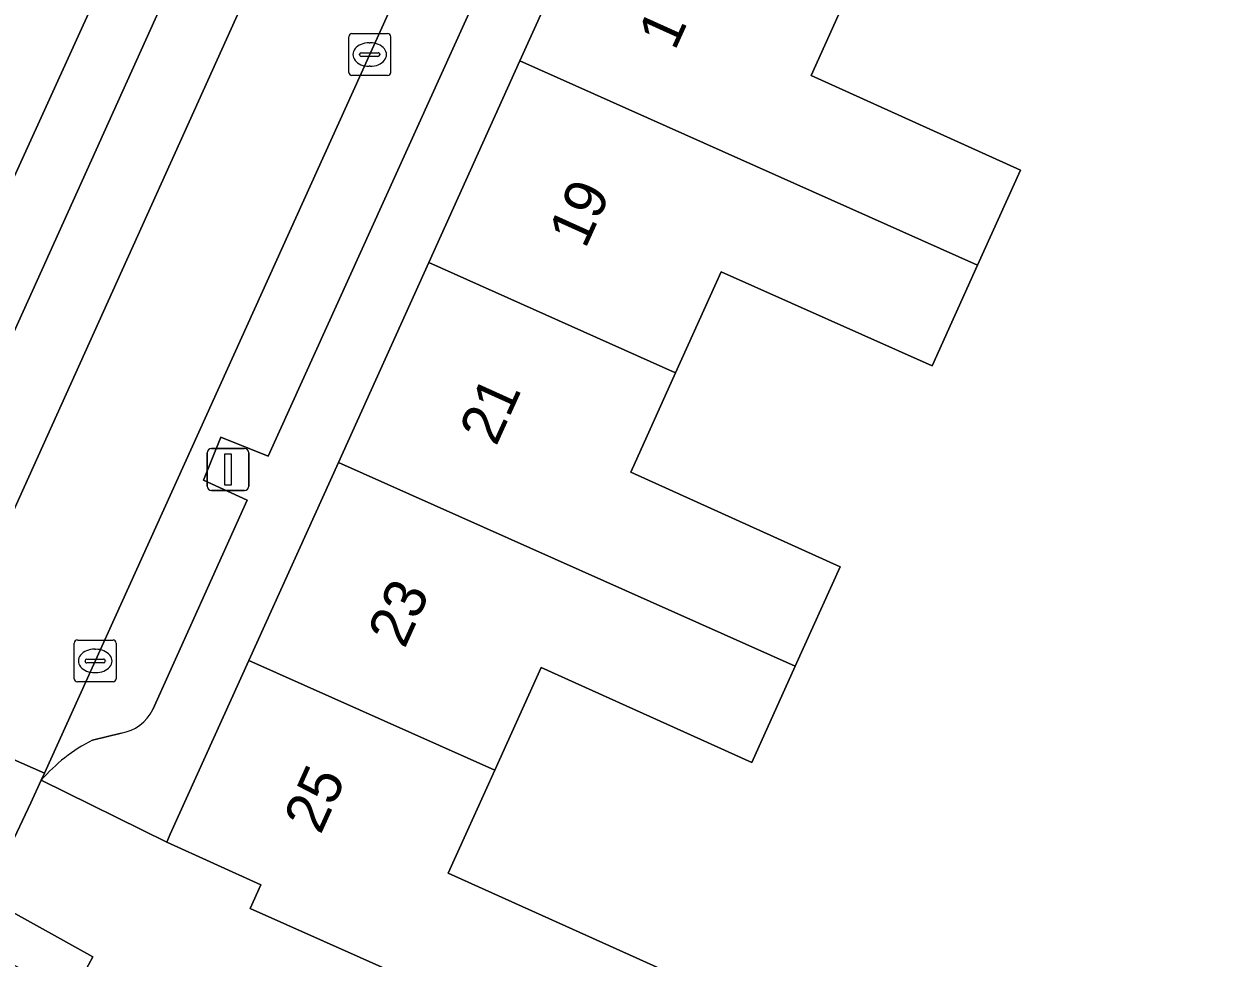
# Model space of a CAD drawing. Extents: x 161838 to 162344, y 381620 to 382160.
# Drawn here: x 162080.38 to 162108.87, y 381747.04 to 381769.35 of the extents above; entities that cross this region are included whole.
import ezdxf

# ---------------------------------------------------------------- set-up
doc = ezdxf.new("R2010")
doc.units = 0
for name, color, linetype in [('IMGEO_Erf', 7, 'Continuous'), ('IMGEO_Kolk', 7, 'Continuous'), ('IMGEO_Lichtmast', 7, 'Continuous'), ('IMGEO_Pand', 7, 'Continuous'), ('IMGEO_Pand_nummerreeks', 7, 'Continuous'), ('IMGEO_Parkeervlak_open', 7, 'Continuous'), ('IMGEO_Rijbaan_lokaal_open', 7, 'Continuous'), ('IMGEO_Voetpad_open', 7, 'Continuous')]:
    doc.layers.add(name, color=color, linetype=linetype)

msp = doc.modelspace()

# ---------------------------------------------------------------- linework, layer by layer
at = {"layer": 'IMGEO_Erf'}
msp.add_lwpolyline([(162068.579, 381756.936), (162068.219, 381756.057), (162074.49, 381753.282), (162089.747, 381786.804), (162083.445, 381789.649), (162083.105, 381788.89), (162081.916, 381789.39), (162079.965, 381785.079), (162077.918, 381780.552), (162075.797, 381775.863), (162073.603, 381771.013), (162071.478, 381766.316), (162069.301, 381761.504), (162067.446, 381757.401)], close=True, dxfattribs=at)
msp.add_lwpolyline([(162119.551, 381773.591), (162104.902, 381780.293), (162103.63, 381777.467), (162108.591, 381775.234), (162107.525, 381772.865), (162106.539, 381770.675), (162101.379, 381773.006), (162100.229, 381770.46), (162099.172, 381768.121), (162104.172, 381765.858), (162103.149, 381763.595), (162102.061, 381761.187), (162097.027, 381763.433), (162095.939, 381761.023), (162094.867, 381758.649), (162099.869, 381756.389), (162098.796, 381754.013), (162097.756, 381751.711), (162092.728, 381753.983), (162091.62, 381751.529), (162090.929, 381750), (162090.511, 381749.074), (162095.561, 381746.795)], dxfattribs=at)
at = {"layer": 'IMGEO_Kolk'}
for p, q in [((162088.134, 381768.195), (162088.134, 381769.047)), ((162088.209, 381769.121), (162089.061, 381769.121)), ((162089.135, 381769.047), (162089.135, 381768.195)), ((162088.622, 381768.901), (162088.647, 381768.901)), ((162088.393, 381768.615), (162088.393, 381768.627)), ((162088.831, 381768.578), (162088.433, 381768.578)), ((162088.436, 381768.664), (162088.834, 381768.664)), ((162088.877, 381768.627), (162088.877, 381768.615)), ((162088.645, 381768.341), (162088.62, 381768.341)), ((162089.061, 381768.121), (162088.209, 381768.121)), ((162081.58, 381753.714), (162081.58, 381754.566)), ((162081.655, 381754.64), (162082.507, 381754.64)), ((162082.581, 381754.566), (162082.581, 381753.714)), ((162081.882, 381754.183), (162082.28, 381754.183)), ((162082.068, 381754.42), (162082.093, 381754.42)), ((162081.839, 381754.134), (162081.839, 381754.146)), ((162082.277, 381754.097), (162081.879, 381754.097)), ((162082.323, 381754.146), (162082.323, 381754.134)), ((162082.507, 381753.64), (162081.655, 381753.64)), ((162082.091, 381753.86), (162082.066, 381753.86))]:
    msp.add_line(p, q, dxfattribs=at)
for points in [[(162088.134, 381768.195), (162088.134, 381769.047)], [(162088.209, 381769.121), (162089.061, 381769.121)], [(162089.135, 381769.047), (162089.135, 381768.195)], [(162089.061, 381768.121), (162088.209, 381768.121)], [(162081.58, 381753.714), (162081.58, 381754.566)], [(162081.655, 381754.64), (162082.507, 381754.64)], [(162082.581, 381754.566), (162082.581, 381753.714)], [(162082.507, 381753.64), (162081.655, 381753.64)]]:
    msp.add_lwpolyline(points, dxfattribs=at)
for centre, radius, start, end in [((162088.211, 381769.045), 0.0765, 91.552, 178.448), ((162088.211, 381769.045), 0.0765, 91.552, 178.448), ((162089.059, 381769.045), 0.0765, 1.552, 88.448), ((162089.059, 381769.045), 0.0765, 1.552, 88.448), ((162088.433, 381768.624), 0.0403, 85.8775, 175.7526), ((162088.43, 381768.614), 0.0366, 178.938, 274.7102), ((162088.834, 381768.621), 0.043, 264.8664, 352.4533), ((162088.838, 381768.626), 0.0386, 1.7309, 96.639), ((162088.211, 381768.197), 0.0765, 181.552, 268.448), ((162088.211, 381768.197), 0.0765, 181.552, 268.448), ((162089.059, 381768.197), 0.0765, 271.552, 358.448), ((162089.059, 381768.197), 0.0765, 271.552, 358.448), ((162081.657, 381754.564), 0.0765, 91.552, 178.448), ((162081.657, 381754.564), 0.0765, 91.552, 178.448), ((162082.505, 381754.564), 0.0765, 1.552, 88.448), ((162082.505, 381754.564), 0.0765, 1.552, 88.448), ((162081.879, 381754.143), 0.0403, 85.8775, 175.7526), ((162082.284, 381754.145), 0.0386, 1.7309, 96.639), ((162081.876, 381754.133), 0.0366, 178.938, 274.7102), ((162082.28, 381754.14), 0.043, 264.8664, 352.4533), ((162081.657, 381753.716), 0.0765, 181.552, 268.448), ((162081.657, 381753.716), 0.0765, 181.552, 268.448), ((162082.505, 381753.716), 0.0765, 271.552, 358.448), ((162082.505, 381753.716), 0.0765, 271.552, 358.448)]:
    msp.add_arc(centre, radius, start, end, dxfattribs=at)
for centre, major_axis, ratio, start_param, end_param in [((162088.621, 381768.621), (-0.387, 0.002), 0.722429, 4.712389, 7.853982), ((162088.646, 381768.621), (-0.39, 0.002), 0.717154, 1.570796, 4.712389), ((162082.067, 381754.14), (-0.387, 0.002), 0.722429, 4.712389, 7.853982), ((162082.092, 381754.14), (-0.39, 0.002), 0.717154, 1.570796, 4.712389)]:
    msp.add_ellipse(centre, major_axis=major_axis, ratio=ratio, start_param=start_param, end_param=end_param, dxfattribs=at)
at = {"layer": 'IMGEO_Lichtmast'}
for p, q in [((162084.757, 381758.312), (162084.757, 381759.112)), ((162084.757, 381759.112), (162084.757, 381758.312)), ((162084.857, 381759.212), (162085.647, 381759.212)), ((162085.647, 381759.212), (162084.857, 381759.212)), ((162085.747, 381759.112), (162085.747, 381758.312)), ((162085.747, 381758.312), (162085.747, 381759.112)), ((162085.647, 381758.212), (162084.857, 381758.212)), ((162084.857, 381758.212), (162085.647, 381758.212))]:
    msp.add_line(p, q, dxfattribs=at)
msp.add_lwpolyline([(162085.177, 381759.087), (162085.327, 381759.087), (162085.327, 381758.337), (162085.177, 381758.337), (162085.177, 381759.087)], dxfattribs=at)
for centre, start, end in [((162084.857, 381759.112), 90, 180), ((162084.857, 381759.112), 90, 180), ((162085.647, 381759.112), 0, 90), ((162085.647, 381759.112), 360, 90), ((162084.857, 381758.312), 180, 270), ((162084.857, 381758.312), 180, 270), ((162085.647, 381758.312), 270, 0), ((162085.647, 381758.312), 270, 0)]:
    msp.add_arc(centre, 0.1, start, end, dxfattribs=at)
at = {"layer": 'IMGEO_Pand'}
for points in [[(162100.229, 381770.46), (162094.311, 381773.1), (162092.219, 381768.471), (162103.149, 381763.595), (162104.172, 381765.858), (162099.172, 381768.121)], [(162103.149, 381763.595), (162092.219, 381768.471), (162090.043, 381763.653), (162095.939, 381761.023), (162097.027, 381763.433), (162102.061, 381761.187)], [(162095.939, 381761.023), (162090.043, 381763.653), (162087.886, 381758.88), (162098.796, 381754.013), (162099.869, 381756.389), (162094.867, 381758.649)], [(162091.62, 381751.529), (162092.728, 381753.983), (162097.756, 381751.711), (162098.796, 381754.013), (162087.886, 381758.88), (162085.748, 381754.149)], [(162091.62, 381751.529), (162085.748, 381754.149), (162083.874, 381750), (162083.788, 381749.81), (162086.038, 381748.793), (162085.784, 381748.23), (162094.462, 381744.361), (162095.561, 381746.795), (162090.511, 381749.074), (162090.929, 381750)]]:
    msp.add_lwpolyline(points, close=True, dxfattribs=at)
at = {"layer": 'IMGEO_Parkeervlak_open'}
for points in [[(162094.929, 381782.528), (162080.868, 381751.463), (162080.79, 381751.291)], [(162077.753, 381752.48), (162077.885, 381752.773), (162091.2, 381782.254)], [(162088.368, 381780.23), (162077.427, 381756)], [(162083.457, 381752.979), (162085.708, 381757.978), (162084.665, 381758.456), (162085.08, 381759.486), (162086.211, 381759.034), (162095.341, 381779.181)], [(162082.013, 381752.249), (162082.698, 381752.417)]]:
    msp.add_lwpolyline(points, dxfattribs=at)
for centre, radius, start, end in [((162082.541, 381753.423), 1.018, 278.892, 334.144), ((162083.902, 381748.577), 4.129, 117.2298, 138.9148)]:
    msp.add_arc(centre, radius, start, end, dxfattribs=at)
at = {"layer": 'IMGEO_Rijbaan_lokaal_open'}
for points in [[(162094.929, 381782.528), (162095.383, 381783.532), (162092.357, 381784.815), (162091.2, 381782.254), (162077.885, 381752.773), (162080.868, 381751.463)], [(162080.79, 381751.291), (162080.868, 381751.463), (162077.885, 381752.773), (162077.753, 381752.48), (162077.557, 381752.046), (162076.538, 381750.111), (162079.471, 381748.488), (162080.545, 381750.749)]]:
    msp.add_lwpolyline(points, close=True, dxfattribs=at)
at = {"layer": 'IMGEO_Voetpad_open'}
for points in [[(162092.357, 381784.815), (162089.747, 381786.804), (162074.49, 381753.282), (162077.753, 381752.48)], [(162080.79, 381751.291), (162083.788, 381749.81), (162083.874, 381750), (162085.748, 381754.149), (162087.886, 381758.88), (162090.043, 381763.653), (162092.219, 381768.471), (162094.311, 381773.1), (162096.439, 381777.811), (162098.526, 381782.429)], [(162077.427, 381756), (162088.368, 381780.23)], [(162095.341, 381779.181), (162086.211, 381759.034), (162085.08, 381759.486), (162084.665, 381758.456), (162085.708, 381757.978), (162083.457, 381752.979)], [(162082.698, 381752.417), (162082.013, 381752.249)], [(162115.037, 381735.042), (162110.328, 381737.182), (162109.441, 381737.584), (162109.199, 381737.693), (162094.462, 381744.361), (162085.784, 381748.23), (162086.038, 381748.793), (162083.788, 381749.81), (162080.79, 381751.291), (162080.545, 381750.749), (162079.471, 381748.488), (162082.026, 381747.073), (162081.506, 381746.115), (162084.495, 381744.526)]]:
    msp.add_lwpolyline(points, dxfattribs=at)
msp.add_lwpolyline([(162073.964, 381751.536), (162073.51, 381750.574), (162081.506, 381746.115), (162082.026, 381747.073), (162079.471, 381748.488), (162076.538, 381750.111)], close=True, dxfattribs=at)
for centre, radius, start, end in [((162082.541, 381753.423), 1.018, 278.892, 334.144), ((162083.902, 381748.577), 4.129, 117.2298, 138.9148)]:
    msp.add_arc(centre, radius, start, end, dxfattribs=at)

# ---------------------------------------------------------------- texts
at = {"layer": 'IMGEO_Pand_nummerreeks'}
for s, rotation, p in [('17', 65.6839, (162095.919, 381768.692)), ('19', 65.6839, (162093.781, 381763.96)), ('21', 65.6857, (162091.652, 381759.247)), ('23', 65.6857, (162089.466, 381754.412)), ('25', 65.6857, (162087.46, 381749.971))]:
    msp.add_text(s, height=1, rotation=rotation, dxfattribs=at).set_placement(p)

doc.saveas('drawing.dxf')
